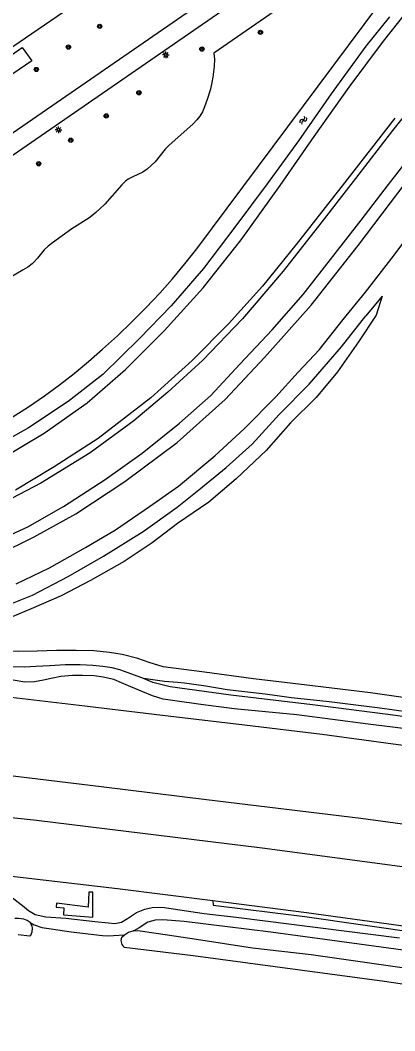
# Model space of a CAD drawing. Extents: x 131000 to 133013, y 393000 to 396501.
# Drawn here: x 131244.3 to 131314.5, y 394538.1 to 394727.3 of the extents above; entities that cross this region are included whole.
import ezdxf

# ---------------------------------------------------------------- set-up
doc = ezdxf.new("R2010")
doc.units = 0
for name, color, linetype in [('gg-knt-BGT kruinlijn', 7, 'Continuous'), ('gg-knt-bovenkant onderkant talud', 7, 'Continuous'), ('gg-knt-verharding', 7, 'Continuous'), ('gg-kntw-bovenkant insteek waterloop', 7, 'Continuous'), ('gt-grn-groengrens', 7, 'Continuous'), ('gt-symb-boom', 7, 'Continuous'), ('gt-symb-lichtmast', 7, 'Continuous'), ('gt-symb-watersymbool', 7, 'Continuous'), ('gx-grn-maaiveld', 7, 'Continuous')]:
    doc.layers.add(name, color=color, linetype=linetype)

# ---------------------------------------------------------------- blocks, each defined once
blk = doc.blocks.new('gt0-BOOM')
at = {"layer": 'gt-symb-boom'}
for radius in [0.4, 0.2]:
    blk.add_circle((0, 0), radius, dxfattribs=at)
blk = doc.blocks.new('gt0-LMAST')
at = {"layer": 'gt-symb-lichtmast'}
for p, q in [((-0.18, 0.17), (-0.45, 0.44)), ((-0.01, 0.25), (-0.01, 0.62)), ((0.17, 0.17), (0.44, 0.44)), ((-0.26, 0), (-0.63, 0)), ((-0.18, -0.18), (-0.45, -0.45)), ((-0.01, -0.25), (-0.01, -0.63)), ((0.44, -0.45), (0.17, -0.18)), ((0.24, 0), (0.62, 0))]:
    blk.add_line(p, q, dxfattribs=at)
blk.add_circle((-0.01, 0), 0.25, dxfattribs=at)
blk = doc.blocks.new('gt0-WA')
at = {"layer": 'gt-symb-watersymbool'}
for centre, start, end in [((-0.32, 0.02), 28.0725, 151.9275), ((0.43, 0.42), 208.0725, 331.9275), ((-0.32, -0.43), 28.0725, 151.9275), ((0.43, -0.03), 208.0725, 331.9275)]:
    blk.add_arc(centre, 0.425, start, end, dxfattribs=at)

msp = doc.modelspace()

# ---------------------------------------------------------------- linework, layer by layer
at = {"layer": 'gg-knt-BGT kruinlijn'}
for p, q in [((131317.83, 394711.34), (131314.03, 394706.62)), ((131314.49, 394708.92), (131305.02, 394696.81)), ((131314.03, 394706.62), (131307.1, 394697.64)), ((131307.1, 394697.64), (131299.96, 394688.41)), ((131305.02, 394696.81), (131295.99, 394685.29)), ((131299.96, 394688.41), (131293.55, 394680.3)), ((131295.99, 394685.29), (131289.67, 394677.45)), ((131293.55, 394680.3), (131285.97, 394671.35)), ((131289.67, 394677.45), (131283.34, 394670.41)), ((131312.13, 394675.62), (131309.06, 394671.92)), ((131285.97, 394671.35), (131278.52, 394663.64)), ((131304.51, 394666.14), (131309.06, 394671.92)), ((131283.34, 394670.41), (131276.55, 394663.55)), ((131298.41, 394659.14), (131304.51, 394666.14)), ((131276.55, 394663.55), (131268.8, 394656.55)), ((131278.52, 394663.64), (131271.98, 394657.6)), ((131271.98, 394657.6), (131265.58, 394652.25)), ((131292.8, 394653.43), (131298.41, 394659.14)), ((131268.8, 394656.55), (131258.9, 394648.95)), ((131265.58, 394652.25), (131257.43, 394646.27)), ((131287.76, 394647.89), (131292.8, 394653.43)), ((131258.9, 394648.95), (131250.66, 394643.67)), ((131257.43, 394646.27), (131248.19, 394640.57)), ((131282.9, 394643.52), (131287.76, 394647.89)), ((131250.66, 394643.67), (131243.45, 394639.28)), ((131277.78, 394639.34), (131282.9, 394643.52)), ((131248.19, 394640.57), (131237.96, 394635.24)), ((131273.74, 394636.09), (131277.78, 394639.34)), ((131267.36, 394631.54), (131273.74, 394636.09)), ((131259.94, 394626.92), (131267.36, 394631.54)), ((131253.3, 394623.14), (131259.94, 394626.92)), ((131246.66, 394619.62), (131253.3, 394623.14)), ((131238.46, 394616.36), (131246.66, 394619.62)), ((131242.89, 394562.97), (131244.74, 394561.5)), ((131244.74, 394561.5), (131245.89, 394560.55)), ((131267.65, 394560.85), (131269.02, 394561.13)), ((131269.02, 394561.13), (131270.89, 394561.18)), ((131270.89, 394561.18), (131278.76, 394560.03)), ((131245.89, 394560.55), (131247.15, 394559.84)), ((131247.15, 394559.84), (131249.1, 394559.41)), ((131249.1, 394559.41), (131252.87, 394559.12)), ((131252.87, 394559.12), (131258.32, 394558.53)), ((131263.31, 394558.42), (131264.43, 394559.05)), ((131264.43, 394559.05), (131266.13, 394560.22)), ((131266.13, 394560.22), (131267.65, 394560.85)), ((131278.76, 394560.03), (131284.75, 394559.32)), ((131284.75, 394559.32), (131315.35, 394555.43)), ((131258.32, 394558.53), (131260.85, 394558.27)), ((131260.85, 394558.27), (131262.06, 394558.13)), ((131262.06, 394558.13), (131263.31, 394558.42))]:
    msp.add_line(p, q, dxfattribs=at)
at = {"layer": 'gg-knt-bovenkant onderkant talud'}
msp.add_lwpolyline([(131246.21, 394558.3), (131246.93, 394557.89), (131248.4, 394557.39), (131250.14, 394557.16), (131253.85, 394556.61), (131259.77, 394555.91), (131260.77, 394555.84), (131261.8, 394555.88), (131263.84, 394556.03)], dxfattribs=at)
at = {"layer": 'gg-knt-verharding'}
for points in [[(131107.99, 394670.65), (131108.97, 394670.21), (131156.23, 394667.69), (131160.88, 394667.61), (131165.54, 394667.7), (131169.93, 394667.92), (131174.31, 394668.29), (131176.38, 394668.56), (131180.66, 394669.61), (131184.89, 394670.82), (131189.06, 394672.22), (131193.15, 394673.85), (131196.9, 394675.58), (131200.56, 394677.49), (131204.12, 394679.59), (131207.57, 394681.85), (131331.71, 394767.44)], [(131304.05, 394764.12), (131279.73, 394747.51), (131197.66, 394691.31)], [(131107.69, 394666.26), (131108.59, 394666.55), (131156.27, 394664.26), (131166.48, 394664.32), (131170.68, 394664.5), (131176.13, 394665.07), (131177.43, 394665.32), (131181.87, 394666.42), (131186.28, 394667.64), (131190.62, 394669.07), (131194.87, 394670.76), (131199.07, 394672.74), (131203.17, 394674.94), (131207.14, 394677.37), (131321.33, 394756.18)]]:
    msp.add_lwpolyline(points, dxfattribs=at)
at = {"layer": 'gg-kntw-bovenkant insteek waterloop'}
msp.add_line((131243.92, 394556.06), (131246.14, 394555.81), dxfattribs=at)
for points in [[(131242.8, 394652.93), (131245.88, 394654.89), (131248.91, 394656.95), (131251.7, 394658.99), (131254.42, 394661.12), (131257.11, 394663.36), (131259.75, 394665.66), (131262.54, 394668.19), (131265.25, 394670.79), (131267.89, 394673.45), (131270.45, 394676.18), (131272.84, 394678.87), (131275.16, 394681.62), (131277.39, 394684.43), (131314.44, 394734.11)], [(131246.21, 394558.3), (131245.66, 394558.71), (131245.04, 394558.94), (131244.03, 394559.07), (131243.34, 394559.08)], [(131246.14, 394555.81), (131246.29, 394555.98), (131246.55, 394556.6), (131246.64, 394557.25), (131246.57, 394557.63), (131246.21, 394558.3)], [(131263.8, 394553.72), (131263.41, 394554.19), (131263.23, 394554.97), (131263.39, 394555.57), (131263.84, 394556.03)], [(131263.8, 394553.72), (131276.7, 394552.13), (131312.51, 394547.35), (131332.63, 394544.32), (131345.04, 394542.5), (131350.59, 394541.45), (131357.11, 394539.87), (131364.13, 394538.06)]]:
    msp.add_lwpolyline(points, dxfattribs=at)
at = {"layer": 'gt-grn-groengrens'}
for points in [[(131298.95, 394733.85), (131280.6, 394721.11), (131280.69, 394720), (131280.65, 394718.59), (131280.42, 394716.6), (131280.24, 394715.61), (131279.93, 394714.35), (131279.35, 394712.43), (131278.86, 394711.05), (131278.45, 394710.14), (131277.95, 394709.28), (131277.41, 394708.59), (131276.71, 394707.87), (131272.18, 394703.83), (131271.48, 394703.12), (131269.57, 394700.77), (131268.88, 394700.03), (131268.12, 394699.37), (131267.26, 394698.8), (131265.42, 394697.97), (131264.55, 394697.5), (131264.07, 394697.15), (131263.35, 394696.46), (131260.16, 394692.84), (131259.26, 394691.93), (131258.52, 394691.26), (131257.74, 394690.63), (131257.15, 394690.21), (131254.01, 394688.2), (131250.38, 394685.57), (131249.59, 394684.95), (131248.84, 394684.25), (131247.56, 394682.71), (131246.9, 394681.97), (131246.54, 394681.64), (131245.74, 394681.04), (131244.89, 394680.51), (131241.54, 394678.55)], [(131219.35, 394704.56), (131244.7, 394722.15), (131246.5, 394719.63), (131220.74, 394702.04), (131219.35, 394704.56)]]:
    msp.add_lwpolyline(points, dxfattribs=at)
at = {"layer": 'gx-grn-maaiveld'}
for q in [(131265.45, 394556.74), (131266.37, 394556.84)]:
    msp.add_line((131265.6, 394556.78), q, dxfattribs=at)
for points in [[(131123.8, 394630.98), (131140.82, 394630.68), (131155.25, 394630.95), (131172.71, 394630.68), (131188.38, 394631.22), (131199.58, 394631.92), (131209.04, 394633.85), (131219.63, 394636.74), (131229.84, 394640.18), (131240.4, 394644.94), (131248.82, 394649.93), (131256.87, 394655.65), (131264.07, 394661.88), (131271.3, 394669.11), (131278.61, 394677.17), (131285.73, 394686.16), (131293.03, 394696.31), (131299.4, 394705.46), (131305.9, 394714.71), (131312.33, 394723.31), (131318.07, 394730.57)], [(131313.48, 394727.89), (131309.05, 394722.41), (131302.53, 394713.45), (131296.41, 394704.68), (131290.59, 394696.61), (131284.54, 394688.49), (131278.62, 394680.78), (131272.61, 394673.81), (131266.68, 394667.67), (131259.81, 394660.91), (131253.3, 394655.89), (131245.89, 394650.94), (131239.05, 394647.16)], [(131237, 394628.41), (131245.76, 394632.43), (131252.44, 394636.19), (131260.26, 394641.3), (131267.15, 394646.2), (131274.16, 394651.85), (131280, 394656.97), (131285.46, 394662.85), (131291.51, 394669.28), (131297.3, 394675.94), (131302.89, 394683.03), (131308.18, 394689.81), (131313.29, 394696.49), (131317.71, 394702.21)], [(131240.07, 394627.17), (131246.94, 394630.51), (131254.74, 394634.85), (131263.95, 394640.92), (131273.73, 394648.18), (131282.7, 394656.25), (131290.1, 394664.13), (131298.79, 394673.94), (131307.63, 394685.09), (131316.61, 394696.91)], [(131243.57, 394621.72), (131249.82, 394624.72), (131256.53, 394628.52), (131262.15, 394631.87), (131268.52, 394636.21), (131273.96, 394640.02), (131280.78, 394645.71), (131286.24, 394650.77), (131292.17, 394656.75), (131296.39, 394661.37), (131300.37, 394665.62), (131304.77, 394671.21), (131309, 394676.36), (131314.34, 394683.26), (131318.83, 394689.33)], [(131312.13, 394675.62), (131310.97, 394672.05), (131307.67, 394667.02), (131303.72, 394661.43), (131299.76, 394656.63), (131294.94, 394651.91), (131290.39, 394646.68), (131284.79, 394641.41), (131279.65, 394637.03), (131273.78, 394633.03), (131269.04, 394629.42), (131263.81, 394625.93), (131257.47, 394622.34), (131252, 394619.49), (131246.39, 394617.07), (131240.37, 394614.56), (131233.59, 394612.05), (131227.61, 394610.59)], [(131322.21, 394599.59), (131309.94, 394601.35), (131299.05, 394602.61), (131288.03, 394603.97), (131278.82, 394605.19), (131274.48, 394605.78), (131271.12, 394606.22), (131268.49, 394606.98), (131266.33, 394607.73), (131263.42, 394608.51), (131261.04, 394608.9), (131258.13, 394609.18), (131254.79, 394609.27), (131251.12, 394609.28), (131247.53, 394609.15), (131243.95, 394609.08), (131240.48, 394609.24), (131237.54, 394609.53), (131234.84, 394609.62), (131233.33, 394609.32), (131232.5, 394608.91), (131231.96, 394608.17)], [(131000, 394607.59), (131015.21, 394606.62), (131041.73, 394604.74), (131074.48, 394602.13), (131102.62, 394599.82), (131131.04, 394597.43), (131160.43, 394594.58), (131193.2, 394591.19), (131213.21, 394589.12), (131235.7, 394586.65), (131259.49, 394583.82), (131279.21, 394581.39), (131308.13, 394577.87), (131324.64, 394575.63)], [(131267.42, 394604), (131265.24, 394604.83), (131263.01, 394605.61), (131261.55, 394605.98), (131259.83, 394606.26), (131257.94, 394606.46), (131255.58, 394606.58), (131252.72, 394606.56), (131249.85, 394606.38), (131247.24, 394606.23), (131245.12, 394606.11), (131242.36, 394606.22), (131239.66, 394606.52), (131238, 394606.67), (131236.04, 394606.85), (131234.48, 394607.31), (131231.96, 394608.17)], [(131322.66, 394593.83), (131309.46, 394595.45), (131296.11, 394597.2), (131284.41, 394598.34), (131278.14, 394599.16), (131273.29, 394599.81), (131271.08, 394600.14), (131269.08, 394600.74), (131267.27, 394601.5), (131265.02, 394602.48), (131263.3, 394603.21), (131261.85, 394603.83), (131259.85, 394604.29), (131258.17, 394604.53), (131256.01, 394604.6), (131254.1, 394604.55), (131251.95, 394604.38), (131250.14, 394604.03), (131248.7, 394603.7), (131247.01, 394603.38), (131245.18, 394603.35), (131243.01, 394603.71)], [(131322.45, 394595.96), (131314.58, 394597.06), (131299.08, 394599.1), (131283.76, 394600.92), (131272.38, 394602.45), (131269.17, 394603.26), (131267.42, 394604)], [(131322.39, 394596.94), (131311.65, 394598.48), (131302.18, 394599.65), (131295.11, 394600.42), (131290.21, 394601.06), (131283.09, 394601.9), (131279.09, 394602.55), (131275.12, 394603.12), (131273.79, 394603.26), (131271.36, 394603.45), (131267.42, 394604)], [(131000, 394599.93), (131001.46, 394599.84), (131012.66, 394599.08), (131058.49, 394595.66), (131103.08, 394592.04), (131136.4, 394589.1), (131172.59, 394585.53), (131206.29, 394581.95), (131247.4, 394577.47), (131289.61, 394572.29), (131325.68, 394567.53)], [(131323.35, 394590.51), (131314.17, 394591.71), (131300.84, 394593.5), (131286.31, 394595.27), (131270.97, 394597.09), (131255.36, 394598.96), (131241.58, 394600.57)], [(131000, 394589.13), (131026.26, 394587.29), (131058.48, 394584.89), (131092.9, 394582.15), (131122.51, 394579.54), (131157.98, 394576.25), (131190.32, 394572.84), (131223.4, 394569.23), (131262.54, 394564.7), (131280.42, 394562.44)], [(131252.49, 394561.06), (131252.45, 394559.76), (131257.94, 394559.3), (131257.96, 394564), (131257.15, 394564.03), (131257.07, 394561.18), (131251.14, 394561.92), (131251.06, 394561.19), (131252.49, 394561.06)], [(131280.42, 394562.44), (131280.49, 394561.58), (131297.6, 394559.46), (131319.77, 394556.28), (131327.2, 394555.06)], [(131280.42, 394562.44), (131297.91, 394560.23), (131327.38, 394556.12)], [(131327.31, 394551.52), (131323.82, 394552.08), (131309.18, 394554.08), (131291.23, 394556.5), (131275.01, 394558.54), (131271.06, 394558.83), (131269.62, 394558.77), (131268.25, 394558.4), (131266.6, 394557.36), (131265.6, 394556.78)], [(131263.84, 394556.03), (131264.61, 394556.51), (131265.45, 394556.74)], [(131266.37, 394556.84), (131270.21, 394556.3), (131277.37, 394555.2), (131287.81, 394553.57), (131298.8, 394552.32), (131314.55, 394550.09), (131328.08, 394548.2)]]:
    msp.add_lwpolyline(points, dxfattribs=at)

# ---------------------------------------------------------------- block references
at = {"layer": 'gt-symb-boom'}
for p in [(131259.21, 394726.12), (131289.3, 394724.99), (131253.35, 394722.23), (131278.35, 394721.86), (131247.35, 394718.04), (131266.55, 394713.69), (131260.44, 394709.34), (131253.79, 394704.79), (131247.79, 394700.39)]:
    msp.add_blockref('gt0-BOOM', p, dxfattribs=at)
at = {"layer": 'gt-symb-lichtmast'}
for p in [(131271.62, 394720.76), (131251.49, 394706.76)]:
    msp.add_blockref('gt0-LMAST', p, dxfattribs=at)
at = {"layer": 'gt-symb-watersymbool', "rotation": -126.70953402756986}
msp.add_blockref('gt0-WA', (131297.36, 394708.57), dxfattribs=at)

doc.saveas('drawing.dxf')
